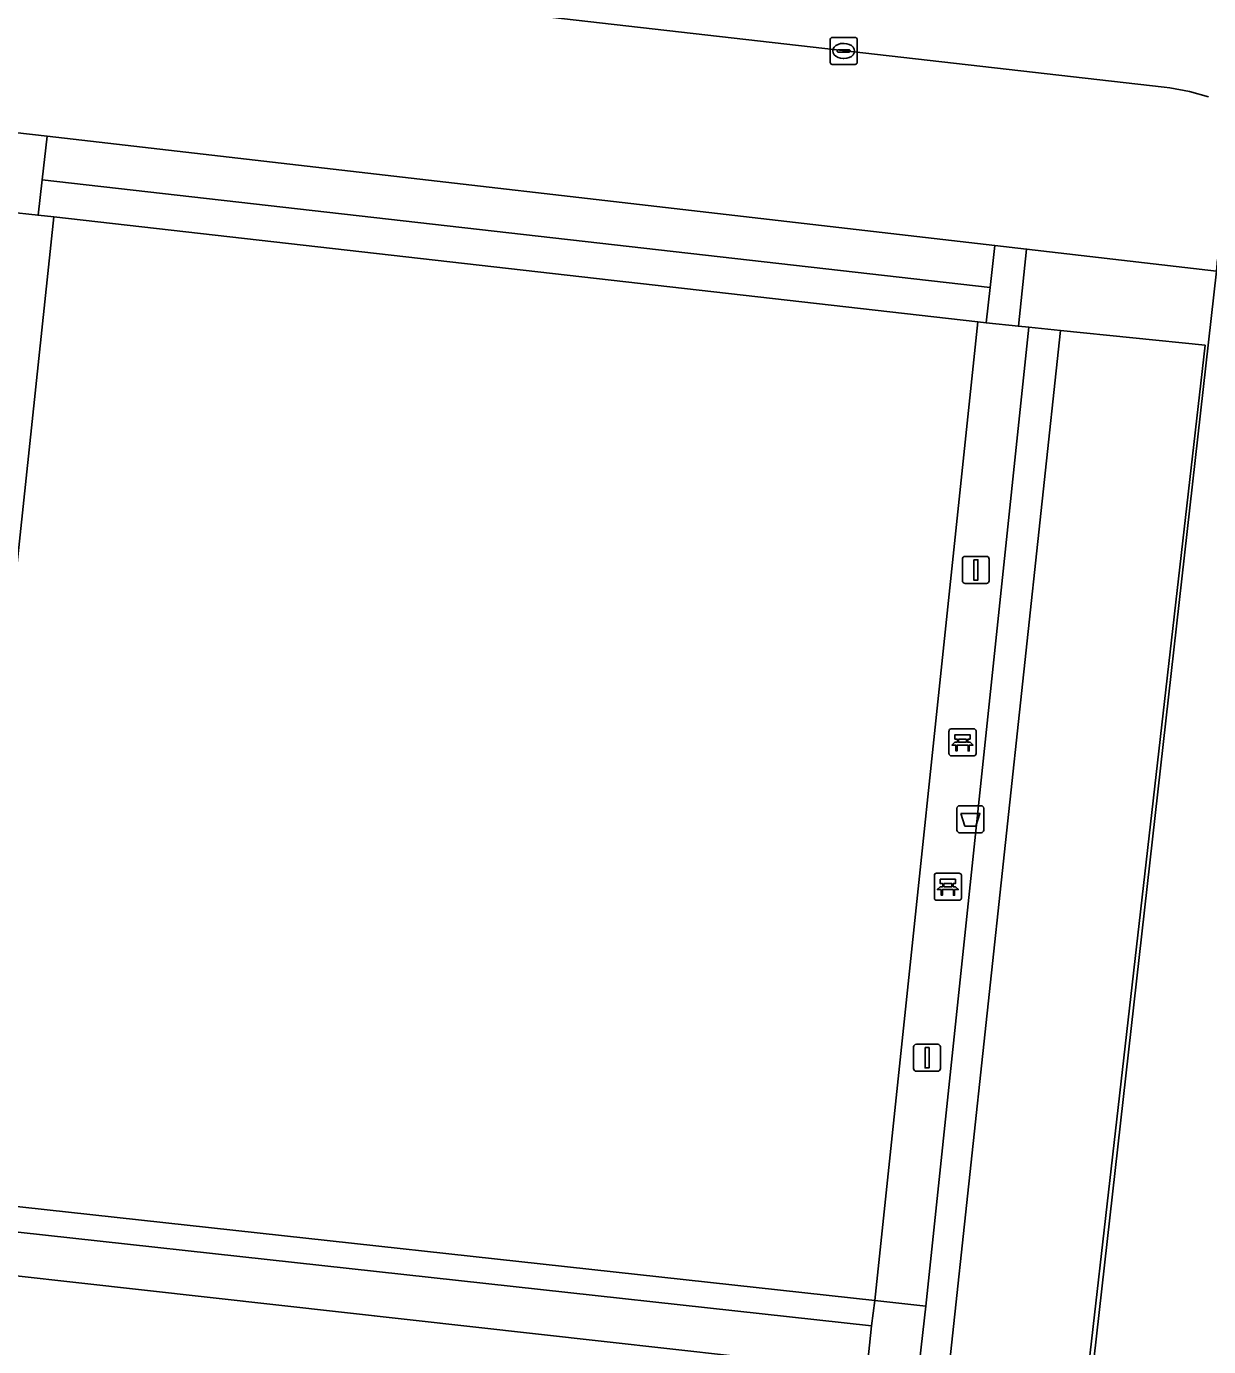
# Model space of a CAD drawing. Extents: x 162510 to 163918, y 388494 to 389774.
# Drawn here: x 162780.33 to 162824.04, y 388666.71 to 388715.54 of the extents above; entities that cross this region are included whole.
import ezdxf

# ---------------------------------------------------------------- set-up
doc = ezdxf.new("R2010")
doc.units = 0
for name, color, linetype in [('IMGEO_Afvalbak', 7, 'Continuous'), ('IMGEO_Bank', 7, 'Continuous'), ('IMGEO_Groenvoorziening', 7, 'Continuous'), ('IMGEO_Haag', 7, 'Continuous'), ('IMGEO_Hek', 7, 'Continuous'), ('IMGEO_Kolk', 7, 'Continuous'), ('IMGEO_Lichtmast', 7, 'Continuous'), ('IMGEO_Terreindeel_gesloten', 7, 'Continuous'), ('IMGEO_Voetpad_open', 7, 'Continuous')]:
    doc.layers.add(name, color=color, linetype=linetype)

msp = doc.modelspace()

# ---------------------------------------------------------------- linework, layer by layer
at = {"layer": 'IMGEO_Afvalbak'}
for p, q in [((162814.739, 388685.822), (162814.739, 388686.622)), ((162814.739, 388686.622), (162814.739, 388685.822)), ((162814.839, 388686.722), (162815.629, 388686.722)), ((162815.629, 388686.722), (162814.839, 388686.722)), ((162815.729, 388686.622), (162815.729, 388685.822)), ((162815.729, 388685.822), (162815.729, 388686.622)), ((162815.629, 388685.722), (162814.839, 388685.722)), ((162814.839, 388685.722), (162815.629, 388685.722))]:
    msp.add_line(p, q, dxfattribs=at)
msp.add_lwpolyline([(162814.882, 388686.436), (162815.586, 388686.436), (162815.437, 388685.966), (162815.031, 388685.966), (162814.882, 388686.436)], dxfattribs=at)
for centre, start, end in [((162814.839, 388686.622), 90, 180), ((162814.839, 388686.622), 90, 180), ((162815.629, 388686.622), 0, 90), ((162815.629, 388686.622), 360, 90), ((162814.839, 388685.822), 180, 270), ((162814.839, 388685.822), 180, 270), ((162815.629, 388685.822), 270, 0), ((162815.629, 388685.822), 270, 0)]:
    msp.add_arc(centre, 0.1, start, end, dxfattribs=at)
at = {"layer": 'IMGEO_Bank'}
for p, q in [((162814.445, 388688.64), (162814.445, 388689.481)), ((162814.445, 388689.481), (162814.445, 388688.64)), ((162814.52, 388689.565), (162815.361, 388689.565)), ((162815.361, 388689.565), (162814.52, 388689.565)), ((162815.445, 388689.49), (162815.445, 388688.649)), ((162815.445, 388688.649), (162815.445, 388689.49)), ((162815.142, 388688.963), (162814.749, 388688.963)), ((162814.754, 388689.071), (162814.754, 388689.177)), ((162814.798, 388689.177), (162814.798, 388689.071)), ((162815.086, 388689.183), (162814.804, 388689.183)), ((162814.804, 388689.065), (162815.086, 388689.065)), ((162815.092, 388689.071), (162815.092, 388689.177)), ((162815.136, 388689.177), (162815.136, 388689.071)), ((162815.37, 388688.565), (162814.529, 388688.565)), ((162814.529, 388688.565), (162815.37, 388688.565)), ((162813.903, 388683.297), (162813.903, 388684.138)), ((162813.903, 388684.138), (162813.903, 388683.297)), ((162813.978, 388684.222), (162814.819, 388684.222)), ((162814.819, 388684.222), (162813.978, 388684.222)), ((162814.903, 388684.147), (162814.903, 388683.306)), ((162814.903, 388683.306), (162814.903, 388684.147)), ((162814.6, 388683.62), (162814.207, 388683.62)), ((162814.212, 388683.728), (162814.212, 388683.834)), ((162814.256, 388683.834), (162814.256, 388683.728)), ((162814.544, 388683.84), (162814.262, 388683.84)), ((162814.262, 388683.722), (162814.544, 388683.722)), ((162814.55, 388683.728), (162814.55, 388683.834)), ((162814.594, 388683.834), (162814.594, 388683.728)), ((162814.828, 388683.222), (162813.987, 388683.222)), ((162813.987, 388683.222), (162814.828, 388683.222))]:
    msp.add_line(p, q, dxfattribs=at)
for points in [[(162814.748, 388689.183), (162814.662, 388689.183), (162814.662, 388689.344), (162815.225, 388689.344), (162815.225, 388689.183), (162815.142, 388689.183)], [(162814.692, 388688.963), (162814.55, 388688.963), (162814.662, 388689.065), (162814.748, 388689.065)], [(162814.742, 388688.956), (162814.742, 388688.749), (162814.699, 388688.749), (162814.699, 388688.956)], [(162815.142, 388689.065), (162815.225, 388689.065), (162815.337, 388688.963), (162815.198, 388688.963)], [(162815.192, 388688.956), (162815.192, 388688.749), (162815.148, 388688.749), (162815.148, 388688.956)], [(162814.206, 388683.84), (162814.12, 388683.84), (162814.12, 388684.001), (162814.683, 388684.001), (162814.683, 388683.84), (162814.6, 388683.84)], [(162814.15, 388683.62), (162814.008, 388683.62), (162814.12, 388683.722), (162814.206, 388683.722)], [(162814.2, 388683.613), (162814.2, 388683.406), (162814.157, 388683.406), (162814.157, 388683.613)], [(162814.6, 388683.722), (162814.683, 388683.722), (162814.795, 388683.62), (162814.656, 388683.62)], [(162814.65, 388683.613), (162814.65, 388683.406), (162814.606, 388683.406), (162814.606, 388683.613)]]:
    msp.add_lwpolyline(points, dxfattribs=at)
for centre, radius, start, end in [((162814.523, 388689.487), 0.0779, 92.4484, 184.2845), ((162814.523, 388689.487), 0.0779, 92.4484, 184.2845), ((162815.367, 388689.487), 0.0779, 2.4484, 94.2845), ((162815.367, 388689.487), 0.0779, 2.4484, 94.2845), ((162814.692, 388688.956), 0.00671, 2.8957, 87.1043), ((162814.749, 388688.956), 0.00671, 92.8957, 177.1043), ((162814.747, 388689.176), 0.00671, 2.8957, 87.1043), ((162814.747, 388689.072), 0.00671, 272.8957, 357.1043), ((162814.804, 388689.176), 0.00671, 92.8957, 177.1043), ((162814.804, 388689.072), 0.00671, 182.8957, 267.1043), ((162815.086, 388689.176), 0.00671, 2.8957, 87.1043), ((162815.086, 388689.072), 0.00671, 272.8957, 357.1043), ((162815.143, 388689.176), 0.00671, 92.8957, 177.1043), ((162815.143, 388689.072), 0.00671, 182.8957, 267.1043), ((162815.141, 388688.956), 0.00671, 2.8957, 87.1043), ((162815.198, 388688.956), 0.00671, 92.8957, 177.1043), ((162814.523, 388688.643), 0.0779, 182.4484, 274.2845), ((162814.523, 388688.643), 0.0779, 182.4484, 274.2845), ((162815.367, 388688.643), 0.0779, 272.4484, 4.2845), ((162815.367, 388688.643), 0.0779, 272.4484, 4.2845), ((162813.981, 388684.144), 0.0779, 92.4484, 184.2845), ((162813.981, 388684.144), 0.0779, 92.4484, 184.2845), ((162814.825, 388684.144), 0.0779, 2.4484, 94.2845), ((162814.825, 388684.144), 0.0779, 2.4484, 94.2845), ((162814.15, 388683.613), 0.00671, 2.8957, 87.1043), ((162814.207, 388683.613), 0.00671, 92.8957, 177.1043), ((162814.205, 388683.833), 0.00671, 2.8957, 87.1043), ((162814.205, 388683.729), 0.00671, 272.8957, 357.1043), ((162814.262, 388683.833), 0.00671, 92.8957, 177.1043), ((162814.262, 388683.729), 0.00671, 182.8957, 267.1043), ((162814.544, 388683.833), 0.00671, 2.8957, 87.1043), ((162814.544, 388683.729), 0.00671, 272.8957, 357.1043), ((162814.601, 388683.833), 0.00671, 92.8957, 177.1043), ((162814.601, 388683.729), 0.00671, 182.8957, 267.1043), ((162814.599, 388683.613), 0.00671, 2.8957, 87.1043), ((162814.656, 388683.613), 0.00671, 92.8957, 177.1043), ((162813.981, 388683.3), 0.0779, 182.4484, 274.2845), ((162813.981, 388683.3), 0.0779, 182.4484, 274.2845), ((162814.825, 388683.3), 0.0779, 272.4484, 4.2845), ((162814.825, 388683.3), 0.0779, 272.4484, 4.2845)]:
    msp.add_arc(centre, radius, start, end, dxfattribs=at)
at = {"layer": 'IMGEO_Groenvoorziening'}
for points in [[(162816.145, 388707.441), (162781.095, 388711.484), (162780.911, 388709.868), (162815.966, 388705.892)], [(162815.966, 388705.892), (162780.911, 388709.868), (162780.762, 388708.562), (162781.34, 388708.496), (162815.513, 388704.615), (162815.815, 388704.581)], [(162821.948, 388634.505), (162821.964, 388634.662), (162821.996, 388634.969), (162816.351, 388635.591), (162824.334, 388706.496), (162817.314, 388707.306), (162817.009, 388704.455), (162817.392, 388704.415), (162818.566, 388704.296), (162823.913, 388703.754), (162816.094, 388635.154)], [(162809.752, 388629.232), (162809.683, 388628.638), (162810.439, 388628.552), (162818.566, 388704.296), (162817.392, 388704.415), (162813.593, 388668.215), (162813.288, 388665.612), (162809.487, 388629.261)], [(162811.885, 388628.388), (162812.658, 388635.536), (162816.094, 388635.154), (162823.913, 388703.754), (162818.566, 388704.296), (162810.439, 388628.552)], [(162776.981, 388671.284), (162776.803, 388669.682), (162777.401, 388669.615), (162811.408, 388665.822), (162811.582, 388667.482)]]:
    msp.add_lwpolyline(points, close=True, dxfattribs=at)
at = {"layer": 'IMGEO_Haag'}
for points in [[(162815.966, 388705.892), (162780.911, 388709.868), (162780.762, 388708.562), (162781.34, 388708.496), (162815.513, 388704.615), (162815.815, 388704.581)], [(162809.752, 388629.232), (162809.683, 388628.638), (162810.439, 388628.552), (162818.566, 388704.296), (162817.392, 388704.415), (162813.593, 388668.215), (162813.288, 388665.612), (162809.487, 388629.261)], [(162776.981, 388671.284), (162776.803, 388669.682), (162777.401, 388669.615), (162811.408, 388665.822), (162811.582, 388667.482)]]:
    msp.add_lwpolyline(points, close=True, dxfattribs=at)
at = {"layer": 'IMGEO_Hek'}
for points in [[(162780.762, 388708.562), (162779.615, 388708.692)], [(162781.34, 388708.496), (162780.762, 388708.562)], [(162815.513, 388704.615), (162781.34, 388708.496)], [(162815.815, 388704.581), (162815.513, 388704.615)], [(162817.009, 388704.455), (162815.815, 388704.581)], [(162817.009, 388704.455), (162817.392, 388704.415)], [(162817.392, 388704.415), (162813.593, 388668.215)], [(162818.566, 388704.296), (162823.913, 388703.754), (162816.094, 388635.154)], [(162817.392, 388704.415), (162818.566, 388704.296)], [(162811.702, 388668.422), (162777.483, 388672.17)], [(162777.401, 388669.615), (162811.408, 388665.822)], [(162813.593, 388668.215), (162811.702, 388668.422)]]:
    msp.add_lwpolyline(points, dxfattribs=at)
at = {"layer": 'IMGEO_Kolk'}
for p, q in [((162810.05, 388714.211), (162810.05, 388715.063)), ((162810.125, 388715.137), (162810.977, 388715.137)), ((162810.538, 388714.917), (162810.563, 388714.917)), ((162811.051, 388715.063), (162811.051, 388714.211)), ((162810.309, 388714.631), (162810.309, 388714.643)), ((162810.747, 388714.594), (162810.349, 388714.594)), ((162810.352, 388714.68), (162810.75, 388714.68)), ((162810.561, 388714.357), (162810.536, 388714.357)), ((162810.793, 388714.643), (162810.793, 388714.631)), ((162810.977, 388714.137), (162810.125, 388714.137))]:
    msp.add_line(p, q, dxfattribs=at)
for points in [[(162810.05, 388714.211), (162810.05, 388715.063)], [(162810.125, 388715.137), (162810.977, 388715.137)], [(162811.051, 388715.063), (162811.051, 388714.211)], [(162810.977, 388714.137), (162810.125, 388714.137)]]:
    msp.add_lwpolyline(points, dxfattribs=at)
for centre, radius, start, end in [((162810.127, 388715.061), 0.0765, 91.552, 178.448), ((162810.127, 388715.061), 0.0765, 91.552, 178.448), ((162810.975, 388715.061), 0.0765, 1.552, 88.448), ((162810.975, 388715.061), 0.0765, 1.552, 88.448), ((162810.349, 388714.64), 0.0403, 85.8775, 175.7526), ((162810.346, 388714.63), 0.0366, 178.938, 274.7102), ((162810.75, 388714.637), 0.043, 264.8664, 352.4533), ((162810.754, 388714.642), 0.0386, 1.7309, 96.639), ((162810.127, 388714.213), 0.0765, 181.552, 268.448), ((162810.127, 388714.213), 0.0765, 181.552, 268.448), ((162810.975, 388714.213), 0.0765, 271.552, 358.448), ((162810.975, 388714.213), 0.0765, 271.552, 358.448)]:
    msp.add_arc(centre, radius, start, end, dxfattribs=at)
for centre, major_axis, ratio, start_param, end_param in [((162810.537, 388714.637), (-0.387, 0.002), 0.722429, 4.712389, 7.853982), ((162810.562, 388714.637), (-0.39, 0.002), 0.717154, 1.570796, 4.712389)]:
    msp.add_ellipse(centre, major_axis=major_axis, ratio=ratio, start_param=start_param, end_param=end_param, dxfattribs=at)
at = {"layer": 'IMGEO_Lichtmast'}
for p, q in [((162814.942, 388695.042), (162814.942, 388695.842)), ((162814.942, 388695.842), (162814.942, 388695.042)), ((162815.042, 388695.942), (162815.832, 388695.942)), ((162815.832, 388695.942), (162815.042, 388695.942)), ((162815.932, 388695.842), (162815.932, 388695.042)), ((162815.932, 388695.042), (162815.932, 388695.842)), ((162815.832, 388694.942), (162815.042, 388694.942)), ((162815.042, 388694.942), (162815.832, 388694.942)), ((162813.138, 388676.998), (162813.138, 388677.798)), ((162813.138, 388677.798), (162813.138, 388676.998)), ((162813.238, 388677.898), (162814.028, 388677.898)), ((162814.028, 388677.898), (162813.238, 388677.898)), ((162814.128, 388677.798), (162814.128, 388676.998)), ((162814.128, 388676.998), (162814.128, 388677.798)), ((162814.028, 388676.898), (162813.238, 388676.898)), ((162813.238, 388676.898), (162814.028, 388676.898))]:
    msp.add_line(p, q, dxfattribs=at)
for points in [[(162815.362, 388695.817), (162815.512, 388695.817), (162815.512, 388695.067), (162815.362, 388695.067), (162815.362, 388695.817)], [(162813.558, 388677.773), (162813.708, 388677.773), (162813.708, 388677.023), (162813.558, 388677.023), (162813.558, 388677.773)]]:
    msp.add_lwpolyline(points, dxfattribs=at)
for centre, start, end in [((162815.042, 388695.842), 90, 180), ((162815.042, 388695.842), 90, 180), ((162815.832, 388695.842), 0, 90), ((162815.832, 388695.842), 360, 90), ((162815.042, 388695.042), 180, 270), ((162815.042, 388695.042), 180, 270), ((162815.832, 388695.042), 270, 0), ((162815.832, 388695.042), 270, 0), ((162813.238, 388677.798), 90, 180), ((162813.238, 388677.798), 90, 180), ((162814.028, 388677.798), 0, 90), ((162814.028, 388677.798), 360, 90), ((162813.238, 388676.998), 180, 270), ((162813.238, 388676.998), 180, 270), ((162814.028, 388676.998), 270, 0), ((162814.028, 388676.998), 270, 0)]:
    msp.add_arc(centre, 0.1, start, end, dxfattribs=at)
at = {"layer": 'IMGEO_Terreindeel_gesloten'}
for points in [[(162815.513, 388704.615), (162781.34, 388708.496), (162777.483, 388672.17), (162811.702, 388668.422)], [(162811.408, 388665.822), (162777.401, 388669.615), (162773.442, 388633.26), (162807.607, 388629.47)]]:
    msp.add_lwpolyline(points, close=True, dxfattribs=at)
at = {"layer": 'IMGEO_Voetpad_open'}
for points in [[(162827.047, 388716.24), (162792.106, 388720.253), (162792.398, 388722.946), (162790.244, 388723.146), (162780.004, 388724.284), (162779.329, 388718.213), (162822.4, 388713.295), (162822.606, 388713.269), (162823.334, 388713.136), (162824.046, 388712.938)], [(162824.046, 388712.938), (162823.334, 388713.136), (162822.606, 388713.269), (162822.4, 388713.295), (162779.329, 388718.213), (162778.349, 388717.838), (162777.249, 388717.372), (162774.678, 388716.282), (162706.051, 388723.761)], [(162746.245, 388706.786), (162749.674, 388706.378), (162750.074, 388706.33), (162754.695, 388714.126), (162759.875, 388713.556), (162760.823, 388713.452), (162760.844, 388713.643), (162779.895, 388711.622), (162781.095, 388711.484), (162816.145, 388707.441), (162817.314, 388707.306), (162824.334, 388706.496)]]:
    msp.add_lwpolyline(points, dxfattribs=at)
for points in [[(162780.911, 388709.868), (162781.095, 388711.484), (162779.895, 388711.622), (162779.736, 388709.961), (162779.615, 388708.692), (162780.762, 388708.562)], [(162777.483, 388672.17), (162781.34, 388708.496), (162780.762, 388708.562), (162779.615, 388708.692), (162778.788, 388708.783), (162775.055, 388672.436), (162775.552, 388672.381), (162777.085, 388672.213)], [(162815.815, 388704.581), (162817.009, 388704.455), (162817.314, 388707.306), (162816.145, 388707.441), (162815.966, 388705.892)], [(162816.351, 388635.591), (162821.996, 388634.969), (162824.314, 388657.422), (162829.746, 388705.402), (162828.324, 388705.576), (162828.394, 388706.483), (162824.372, 388706.923), (162824.334, 388706.496)], [(162813.593, 388668.215), (162817.392, 388704.415), (162817.009, 388704.455), (162815.815, 388704.581), (162815.513, 388704.615), (162811.702, 388668.422)], [(162811.582, 388667.482), (162811.702, 388668.422), (162777.483, 388672.17), (162777.085, 388672.213), (162776.981, 388671.284)], [(162811.702, 388668.422), (162811.582, 388667.482), (162811.408, 388665.822), (162813.288, 388665.612), (162813.593, 388668.215)]]:
    msp.add_lwpolyline(points, close=True, dxfattribs=at)

doc.saveas('drawing.dxf')
